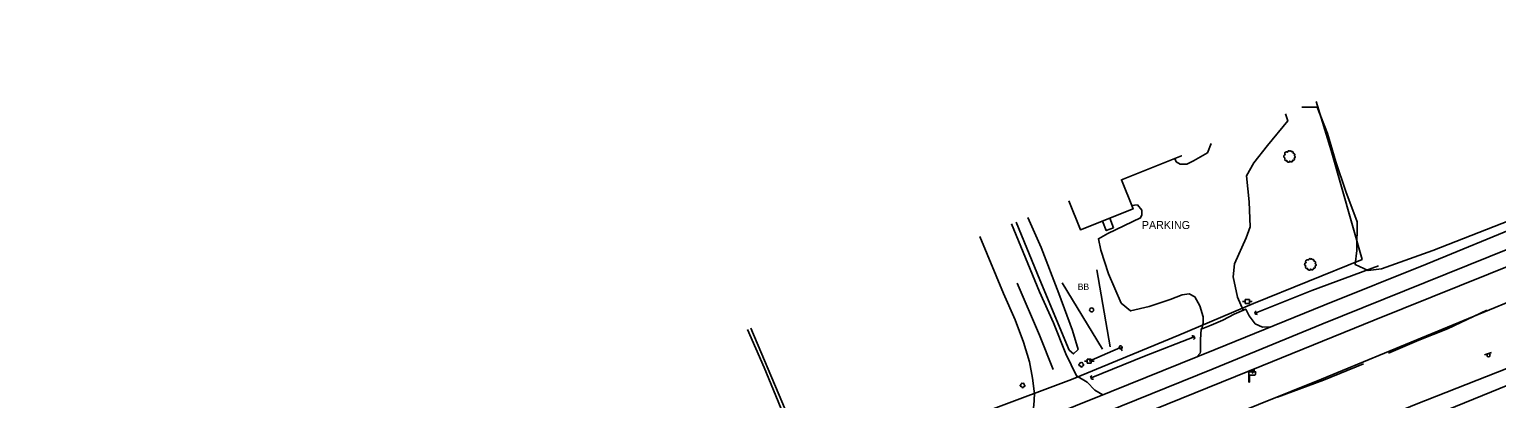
# Model space of a CAD drawing. Extents: x 1901471 to 1963503, y 756461 to 799997.
# Drawn here: x 1933980 to 1934897, y 775262 to 775493 of the extents above; entities that cross this region are included whole.
import ezdxf

# ---------------------------------------------------------------- set-up
doc = ezdxf.new("R2010")
doc.units = 0
for name, color, linetype in [('Default', 7, 'Continuous'), ('RD_EX_Bldg', 7, 'Continuous'), ('RD_EX_BldgApp', 7, 'Continuous'), ('RD_EX_Bridge', 7, 'Continuous'), ('RD_EX_Conc', 7, 'Continuous'), ('RD_EX_Fence_Other', 7, 'Continuous'), ('RD_EX_H2O', 7, 'Continuous'), ('RD_EX_Road', 7, 'Continuous'), ('RD_EX_UT', 7, 'Continuous'), ('RD_EX_VEG', 7, 'Continuous')]:
    doc.layers.add(name, color=color, linetype=linetype)

# ---------------------------------------------------------------- blocks, each defined once
blk = doc.blocks.new('PP')
at = {"layer": 'RD_EX_UT'}
for p, q in [((2.490916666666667, 2.5090833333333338), (-2.5090833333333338, 2.5090833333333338)), ((-2.5090833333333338, 2.5090833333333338), (-2.5090833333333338, -2.490916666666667)), ((2.490916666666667, -2.490916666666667), (2.490916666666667, 2.5090833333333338)), ((-5.940166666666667, -0.053333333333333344), (-2.4710000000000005, -0.053333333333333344)), ((-2.5090833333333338, -2.490916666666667), (2.490916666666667, -2.490916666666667)), ((2.4194166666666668, -0.053333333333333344), (6.0598333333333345, -0.053333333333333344))]:
    blk.add_line(p, q, dxfattribs=at)
blk = doc.blocks.new('CB')
at = {"layer": 'Default'}
blk.add_lwpolyline([(0.10963681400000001, -0.126503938), (0.05457037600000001, -0.09475393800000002), (0, -0.06300393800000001), (0, 0), (0, 0.06300393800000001), (0.05457037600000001, 0.09475393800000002), (0.10963681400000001, 0.126503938)], dxfattribs=at)
blk = doc.blocks.new('T2')
at = {"layer": 'RD_EX_VEG'}
for points in [[(0.05233333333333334, 7.213166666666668), (-0.24750000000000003, 7.238166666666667), (-0.5723333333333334, 7.138166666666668), (-0.8222500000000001, 7.038250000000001), (-1.0471666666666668, 6.963250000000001), (-1.2720833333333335, 6.863250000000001), (-1.5719166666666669, 6.688416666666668), (-1.7968333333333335, 6.488416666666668), (-1.9218333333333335, 6.2385833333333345), (-1.9718333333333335, 6.013666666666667), (-2.0217500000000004, 5.738833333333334), (-2.0217500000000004, 5.563833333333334), (-2.146666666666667, 5.538833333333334), (-2.296666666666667, 5.563833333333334), (-2.5465000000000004, 5.638833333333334), (-2.796416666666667, 5.638833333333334), (-3.0463333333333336, 5.638833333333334), (-3.3961666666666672, 5.613833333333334), (-3.7460000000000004, 5.613833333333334), (-4.020833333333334, 5.563833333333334), (-4.345750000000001, 5.513916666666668), (-4.720583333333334, 5.389000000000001), (-5.0704166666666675, 5.264000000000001), (-5.37025, 5.014083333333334), (-5.620166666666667, 4.539333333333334), (-5.745166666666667, 4.189500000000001), (-5.895083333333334, 3.9395833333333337), (-5.745166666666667, 3.489833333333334), (-5.570166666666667, 3.139916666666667), (-5.545250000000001, 2.9400000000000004), (-5.470250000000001, 2.5152500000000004), (-5.37025, 2.2903333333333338), (-5.245333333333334, 2.0903333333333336), (-5.320250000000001, 2.065416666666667), (-5.695166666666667, 2.015416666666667), (-5.995000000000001, 1.9155000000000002), (-6.419833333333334, 1.6905833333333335), (-6.644750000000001, 1.465666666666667), (-6.744750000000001, 1.1407500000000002), (-6.769666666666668, 0.7909166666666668), (-6.869583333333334, 0.5910833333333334), (-6.944583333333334, 0.3161666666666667), (-6.969583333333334, 0.2411666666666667), (-7.019583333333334, -0.08366666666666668), (-6.9195833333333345, -0.5335000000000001), (-6.894583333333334, -0.8833333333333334), (-6.769666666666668, -1.1082500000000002), (-6.619750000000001, -1.2830833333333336), (-6.444833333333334, -1.5330000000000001), (-6.045000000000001, -1.7579166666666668), (-5.7201666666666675, -1.8579166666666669), (-5.520250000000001, -1.8828333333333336), (-5.695166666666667, -2.382666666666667), (-5.745166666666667, -2.7325000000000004), (-5.870083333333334, -3.132333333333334), (-5.870083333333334, -3.2072500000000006), (-5.920000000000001, -3.682083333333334), (-5.770166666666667, -4.007000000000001), (-5.695166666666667, -4.38175), (-5.520250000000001, -4.606666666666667), (-5.245333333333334, -4.906583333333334), (-4.9205000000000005, -5.131416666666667), (-4.420666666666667, -5.256416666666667), (-4.020833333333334, -5.231416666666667), (-3.4460833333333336, -5.056500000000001), (-3.1962500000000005, -4.9815000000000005), (-3.2212500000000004, -5.156416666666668), (-3.1962500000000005, -5.531333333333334), (-3.1962500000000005, -5.956083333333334), (-3.0463333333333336, -6.280916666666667), (-2.946333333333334, -6.555833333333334), (-2.796416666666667, -6.805750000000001), (-2.4715000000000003, -7.030583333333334), (-2.07175, -7.1055833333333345), (-1.6469166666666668, -7.2555000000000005), (-1.1970833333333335, -7.330500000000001), (-0.6973333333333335, -7.355500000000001), (-0.09758333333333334, -7.205583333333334), (0.17725000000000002, -7.080583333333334), (0.27725000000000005, -6.905666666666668), (0.47716666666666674, -6.530833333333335), (0.4271666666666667, -6.3059166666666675), (0.4521666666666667, -5.706166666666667), (0.5520833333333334, -5.881166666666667), (0.7270833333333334, -6.231000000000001), (1.2268333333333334, -6.530833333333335), (1.626666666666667, -6.705750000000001), (2.101416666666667, -6.8557500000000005), (2.4013333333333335, -6.930666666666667), (2.8760833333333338, -6.8557500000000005), (3.2510000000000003, -6.780750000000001), (3.6257500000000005, -6.655750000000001), (3.9256666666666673, -6.380916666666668), (4.100583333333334, -6.106000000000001), (4.1505833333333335, -5.831166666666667), (4.2255, -5.456333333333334), (4.275500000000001, -5.281416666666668)], [(4.275500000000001, -5.281416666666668), (4.200583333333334, -5.106416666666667), (4.1505833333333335, -4.856583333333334), (4.2255, -4.881583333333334), (4.4004166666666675, -4.931583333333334), (4.675333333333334, -5.056500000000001), (4.900250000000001, -5.131416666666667), (5.225083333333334, -5.106416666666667), (5.500000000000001, -5.006500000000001), (5.949750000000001, -4.731583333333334), (6.224666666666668, -4.256833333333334), (6.499500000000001, -3.8570000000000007), (6.5745000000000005, -3.5321666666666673), (6.524500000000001, -3.3072500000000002), (6.499500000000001, -2.8075000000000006), (6.299583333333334, -2.5575833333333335), (6.249583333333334, -2.432666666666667), (6.1496666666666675, -2.0328333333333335), (6.224666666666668, -1.9828333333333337), (6.499500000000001, -1.9328333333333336), (6.874333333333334, -1.8079166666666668), (7.149250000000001, -1.6830000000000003), (7.374166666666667, -1.5080000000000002), (7.449083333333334, -1.2830833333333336), (7.424166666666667, -0.8833333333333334), (7.4740833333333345, -0.48350000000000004), (7.399166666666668, -0.3335), (7.299166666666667, -0.1836666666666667), (7.224166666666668, 0.016333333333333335), (7.074250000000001, 0.16616666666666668), (6.974333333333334, 0.3161666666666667), (6.874333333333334, 0.41608333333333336), (6.749416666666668, 0.5660833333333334), (6.5745000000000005, 0.6910000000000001), (6.424583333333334, 0.7410000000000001), (6.374583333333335, 0.8909166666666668), (6.524500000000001, 1.0908333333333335), (6.5745000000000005, 1.1907500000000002), (6.599416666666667, 1.4156666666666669), (6.824416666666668, 1.7655000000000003), (6.874333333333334, 2.1653333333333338), (6.824416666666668, 2.590166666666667), (6.774416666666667, 2.8650833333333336), (6.624416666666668, 3.139916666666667), (6.424583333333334, 3.3898333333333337), (6.299583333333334, 3.5647500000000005), (6.124666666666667, 3.689666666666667), (5.799833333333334, 3.814666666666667), (5.549916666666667, 3.864583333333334), (5.200083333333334, 3.864583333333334), (5.000166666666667, 3.9145833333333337), (5.025166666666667, 3.964583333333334), (5.025166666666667, 4.1145000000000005), (5.025166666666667, 4.389416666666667), (4.950166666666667, 4.839166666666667), (4.800250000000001, 5.339), (4.800250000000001, 5.364000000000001), (4.7002500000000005, 5.613833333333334), (4.475416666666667, 5.813750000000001), (4.3005, 5.913666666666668), (4.100583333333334, 6.038666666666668), (3.850666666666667, 6.063666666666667), (3.5508333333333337, 6.063666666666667), (3.2759166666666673, 6.013666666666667), (3.0760000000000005, 5.913666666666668), (2.9010833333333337, 5.788750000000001), (2.8260833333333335, 5.938666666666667), (2.726166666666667, 6.2385833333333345), (2.676166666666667, 6.3885000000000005), (2.52625, 6.563416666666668), (2.301416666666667, 6.7633333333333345), (1.8515000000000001, 6.888250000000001), (1.2268333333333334, 6.813333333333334), (0.9269166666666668, 6.613416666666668), (0.7770000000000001, 6.438500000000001), (0.7270833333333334, 6.563416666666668), (0.5270833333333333, 6.7633333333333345), (0.4271666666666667, 6.938250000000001), (0.25225000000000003, 7.063250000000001), (0.10233333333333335, 7.163166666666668), (0.0023333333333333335, 7.213166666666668)]]:
    blk.add_spline(points, degree=3, dxfattribs=at)
blk = doc.blocks.new('SB2')
at = {"layer": 'RD_EX_VEG'}
for centre, radius, start, end in [((-1.563757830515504, -0.1555935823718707), 1.256970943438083, 96.45178611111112, 294.73400833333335), ((-0.7210660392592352, 1.5471418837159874), 1.0835094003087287, 34.97628888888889, 204.7560222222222), ((1.0452472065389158, 1.7020636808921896), 0.9945285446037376, 308.76261111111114, 152.04674444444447), ((1.8396429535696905, -0.2793298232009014), 1.2180790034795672, 256.56668055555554, 98.10463055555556), ((0.2455500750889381, -1.5963122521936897), 1.3177675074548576, 166.88265555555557, 5.758930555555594)]:
    blk.add_arc(centre, radius, start, end, dxfattribs=at)
blk = doc.blocks.new('GW')
at = {"layer": 'RD_EX_UT'}
blk.add_line((0, 0), (0, 5.000000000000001), dxfattribs=at)
blk.add_circle((1.173839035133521e-05, 1.301864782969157e-05), 1.9992000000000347, dxfattribs=at)
blk = doc.blocks.new('MAIL')
at = {"layer": 'RD_EX_BldgApp'}
for p, q in [((-4.974500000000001, 0.0029166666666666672), (-4.974500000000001, 3.5010833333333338)), ((-4.974500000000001, 0.0029166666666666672), (-4.974500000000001, -8.819416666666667)), ((2.5927500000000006, 0.0029166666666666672), (-4.974500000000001, 0.0029166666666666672)), ((-4.474500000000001, 4.001083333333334), (2.5927500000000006, 4.001083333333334)), ((-4.137250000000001, 0.0029166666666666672), (-4.137250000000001, -8.819416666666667)), ((-0.3319166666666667, 6.476083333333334), (1.7229166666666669, 6.476083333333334)), ((-0.3319166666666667, 2.2875833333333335), (-0.3319166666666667, 6.476083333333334)), ((0.04858333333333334, 2.2875833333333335), (-0.3319166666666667, 2.2875833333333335)), ((1.7229166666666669, 5.129250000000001), (0.04858333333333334, 5.129250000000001)), ((0.04858333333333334, 5.129250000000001), (0.04858333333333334, 2.2875833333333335)), ((1.7229166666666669, 6.476083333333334), (1.7229166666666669, 5.129250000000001)), ((3.0927500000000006, 3.5010833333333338), (3.0927500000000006, 4.001083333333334)), ((3.0927500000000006, 4.001083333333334), (3.5927500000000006, 4.001083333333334)), ((3.0927500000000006, 3.5010833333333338), (3.0927500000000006, 0.5029166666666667)), ((3.5927500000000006, 4.001083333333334), (3.5927500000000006, 3.7510833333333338)), ((-4.974500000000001, -8.819416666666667), (-4.137250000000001, -8.819416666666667))]:
    blk.add_line(p, q, dxfattribs=at)
for centre, start, end in [((-4.474500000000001, 3.5010833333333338), 90, 180), ((2.5927500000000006, 3.5010833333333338), 0, 90), ((2.5927500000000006, 0.5029166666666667), 270, 0)]:
    blk.add_arc(centre, 0.5, start, end, dxfattribs=at)
blk = doc.blocks.new('SIGNPOST')
at = {"layer": 'Default'}
for centre, start, end in [((7.776250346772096e-18, 0), 90.00000000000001, 270), ((-7.776250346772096e-18, 0), 270, 90)]:
    blk.add_arc(centre, 0.12700000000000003, start, end, dxfattribs=at)
blk = doc.blocks.new('SIGN')
at = {"layer": 'RD_EX_BldgApp'}
blk.add_line((-4.517166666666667, -2.0245), (4.482833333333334, -2.0245), dxfattribs=at)
blk.add_circle((-1.0416666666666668e-05, -2.0833333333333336e-05), 2.0000000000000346, dxfattribs=at)

msp = doc.modelspace()

# ---------------------------------------------------------------- linework, layer by layer
at = {"layer": 'RD_EX_Bldg'}
for points in [[(1934629.5000000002, 775385.4300000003), (1934636.7300000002, 775367.32), (1934669.5700000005, 775380.4300000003), (1934662.3300000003, 775398.57), (1934699.7600000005, 775413.5200000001), (1934699.7000000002, 775413.6800000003)], [(1934647.0800000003, 775342.31), (1934655.2200000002, 775294.2500000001)], [(1934625.4000000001, 775334.1300000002), (1934650.4200000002, 775292.6900000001)]]:
    msp.add_lwpolyline(points, dxfattribs=at)
at = {"layer": 'RD_EX_Conc'}
for points in [[(1934655.0400000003, 775374.6300000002), (1934657.3700000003, 775368.55)], [(1934657.3700000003, 775368.55), (1934652.8300000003, 775366.81), (1934650.5200000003, 775372.82)]]:
    msp.add_lwpolyline(points, dxfattribs=at)
at = {"layer": 'RD_EX_Fence_Other'}
for points in [[(1935270.5400000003, 775492.6500000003), (1935267.1000000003, 775480.56), (1935247.6200000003, 775460.9700000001), (1935191.4400000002, 775440.1600000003), (1935048.9800000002, 775380.7800000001), (1934918.5900000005, 775328.08), (1934787.2100000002, 775273.9300000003), (1934689.4400000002, 775234.58), (1934595.3100000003, 775196.6700000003), (1934522.7100000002, 775167.0900000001), (1934440.89, 775134.2300000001), (1934368.8600000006, 775104.6900000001), (1934278.9500000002, 775068.8900000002), (1934222.0400000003, 775045.3400000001), (1934168.2200000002, 775022.6900000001), (1934097.4000000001, 774994.8700000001), (1934031.1900000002, 774967.5900000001), (1933980.0800000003, 774947.2300000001)], [(1934430.9000000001, 775305.7700000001), (1934450.1600000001, 775259.9200000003), (1934469.7200000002, 775213.2200000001), (1934527.0000000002, 775234.6800000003), (1934580.4700000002, 775254.7900000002), (1934631.1700000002, 775273.83), (1934698.1300000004, 775301.4600000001), (1934744.9100000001, 775321.1700000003), (1934812.6200000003, 775348.82), (1934793.3600000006, 775416.81), (1934783.9700000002, 775447.6200000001)]]:
    msp.add_lwpolyline(points, dxfattribs=at)
at = {"layer": 'RD_EX_H2O'}
for points in [[(1934745.9400000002, 775315.1700000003), (1934781.1800000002, 775329.2900000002), (1934822.9600000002, 775344.8800000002)], [(1934643.3400000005, 775274.7100000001), (1934676.7400000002, 775288.2600000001), (1934707.8500000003, 775300.3400000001)]]:
    msp.add_lwpolyline(points, dxfattribs=at)
at = {"layer": 'RD_EX_Road'}
for points in [[(1935198.7400000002, 775473.1900000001), (1935127.4100000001, 775445.6600000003), (1935065.4000000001, 775420.5100000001), (1934996.3800000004, 775392.8400000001), (1934918.8000000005, 775361.2500000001), (1934852.1300000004, 775334.3700000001), (1934787.6000000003, 775308.2700000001), (1934719.5600000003, 775280.4800000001), (1934652.1100000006, 775253.1100000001), (1934594.5500000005, 775229.6000000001), (1934545.8400000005, 775210.3800000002), (1934485.0400000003, 775185.8400000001), (1934431.8500000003, 775164.7700000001), (1934371.89, 775140.5900000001), (1934300.89, 775112.1100000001), (1934248.5500000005, 775091.1100000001), (1934186.5000000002, 775066.1100000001), (1934133.1900000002, 775044.6200000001), (1934075.1700000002, 775021.1200000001), (1934023.1800000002, 774999.9600000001), (1933966.0900000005, 774976.8900000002)], [(1934738.4000000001, 775317.05), (1934734.7700000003, 775325.2400000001), (1934732.1200000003, 775337.9900000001), (1934733.0400000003, 775346.0400000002), (1934740.2500000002, 775362.2200000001), (1934742.7800000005, 775369.1600000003), (1934742.2300000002, 775384.8800000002), (1934740.5100000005, 775400.9700000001), (1934745.1300000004, 775409.2200000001), (1934753.5600000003, 775420.1300000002), (1934766.3200000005, 775435.3800000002), (1934764.7900000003, 775439.8800000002)], [(1934718.4600000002, 775421.2300000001), (1934716.0400000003, 775415.3700000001), (1934707.4400000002, 775410.4800000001), (1934703.14, 775408.4000000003), (1934698.9500000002, 775408.3500000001), (1934696.5100000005, 775409.8700000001), (1934695.6900000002, 775411.8900000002)], [(1934668.7200000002, 775382.56), (1934672.3600000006, 775383.0100000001), (1934675.0400000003, 775379.7100000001), (1934675.0500000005, 775376.7000000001), (1934674.3300000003, 775374.8), (1934653.7600000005, 775365.05), (1934648.0100000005, 775361.6900000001), (1934649.39, 775354.56), (1934654.2900000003, 775339.83), (1934662.1800000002, 775321.56), (1934668.0100000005, 775316.6200000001), (1934679.7500000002, 775319.3700000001), (1934692.8600000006, 775323.6800000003), (1934700.1800000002, 775326.7300000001), (1934704.6000000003, 775327.3900000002), (1934708.1600000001, 775325.3600000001), (1934711.3600000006, 775319.81), (1934713.3100000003, 775312.9700000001), (1934713.4900000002, 775309.2200000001), (1934712.6200000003, 775305.4500000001)], [(1933960.4600000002, 774986.2500000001), (1933986.0600000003, 774996.4100000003), (1934076.2000000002, 775032.5100000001), (1934141.2200000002, 775059.1300000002), (1934201.1000000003, 775083.5400000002), (1934263.6100000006, 775109.0100000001), (1934322.9600000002, 775132.8), (1934399.9400000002, 775163.8500000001), (1934473.2100000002, 775192.9700000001), (1934533.5900000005, 775217.05), (1934589.0100000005, 775239.2900000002), (1934655.9600000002, 775266.32), (1934720.9700000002, 775292.4600000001), (1934788.9700000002, 775320.1900000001), (1934853.3300000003, 775346.1500000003), (1934913.1100000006, 775370.6800000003)], [(1934650.7000000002, 775264.2000000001), (1934645.7600000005, 775267.1700000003), (1934640.9600000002, 775272.1400000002), (1934634.2600000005, 775275.9700000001), (1934627.6200000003, 775289.7200000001), (1934619.9200000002, 775309.1400000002), (1934611.1000000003, 775328.58), (1934593.64, 775370.9900000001)], [(1934600.9100000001, 775244.0900000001), (1934604.2200000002, 775248.2800000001), (1934606.8200000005, 775253.0200000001), (1934607.5400000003, 775257.4700000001), (1934607.9700000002, 775264.8500000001), (1934606.8700000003, 775274.6000000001), (1934604.9400000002, 775284.8400000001), (1934601.2600000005, 775297.1100000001), (1934595.8800000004, 775310.9800000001), (1934588.7200000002, 775327.5100000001), (1934573.9500000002, 775363.07)], [(1934909.7700000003, 775346.9300000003), (1934820.2000000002, 775310.8700000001), (1934750.1200000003, 775282.2600000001), (1934674.4500000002, 775251.5900000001), (1934598.6300000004, 775220.8600000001), (1934546.5900000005, 775199.6000000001), (1934492.1800000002, 775177.4800000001), (1934439.3500000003, 775156.4300000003), (1934378.89, 775132.2300000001), (1934320.4700000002, 775108.5400000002), (1934263.2000000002, 775085.6100000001), (1934209.7400000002, 775063.9000000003), (1934154.4500000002, 775041.7600000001), (1934098.3300000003, 775019.1300000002), (1934047.3600000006, 774998.4000000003), (1933968.9000000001, 774966.7900000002)], [(1934619.7700000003, 775279.9600000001), (1934611.1300000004, 775301.4500000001), (1934597.3100000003, 775333.9600000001)], [(1934755.7500000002, 775306.6400000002), (1934750.4500000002, 775306.4800000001), (1934745.9700000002, 775308.5000000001), (1934742.1700000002, 775313.56), (1934739.9600000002, 775317.7300000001), (1934732.7000000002, 775314.55), (1934725.7100000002, 775310.83), (1934718.4800000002, 775307.6600000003), (1934712.0800000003, 775305.2500000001), (1934711.7800000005, 775298.7000000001), (1934711.8000000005, 775291.06), (1934711.5500000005, 775290.2500000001), (1934709.5400000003, 775287.8700000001)], [(1934384.6500000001, 775157.6800000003), (1934380.8200000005, 775160.2500000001), (1934373.3300000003, 775165.08), (1934368.1800000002, 775170.6500000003), (1934367.39, 775173.55), (1934372.6300000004, 775175.7700000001), (1934418.7300000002, 775193.9700000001), (1934467.4900000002, 775213.9700000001), (1934457.0300000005, 775237.7700000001), (1934439.1600000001, 775281.1800000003), (1934428.8700000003, 775304.9500000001)], [(1933934.3300000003, 774878.05), (1933999.2100000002, 774904.2800000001), (1934030.8100000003, 774917.2300000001), (1934076.3800000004, 774935.4900000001), (1934125.3300000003, 774955.4300000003), (1934179.8300000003, 774977.4500000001), (1934236.5800000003, 775000.3900000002), (1934303.0100000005, 775027.33), (1934363.1200000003, 775051.4400000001), (1934415.6500000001, 775072.6400000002), (1934454.5900000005, 775088.3700000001), (1934510.6500000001, 775111.2700000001), (1934575.3800000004, 775137.32), (1934626.0800000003, 775157.8700000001), (1934664.5800000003, 775173.5400000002), (1934724.7000000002, 775197.7900000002), (1934785.0100000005, 775222.1600000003), (1934843.9900000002, 775245.9400000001), (1934914.9200000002, 775274.7300000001)], [(1933934.7500000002, 774890.2000000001), (1933996.9400000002, 774914.5900000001), (1934047.6000000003, 774934.8900000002), (1934096.0000000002, 774954.58), (1934147.9800000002, 774975.2600000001), (1934207.1300000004, 774999.9100000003), (1934267.2700000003, 775023.9800000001), (1934325.4100000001, 775047.7000000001), (1934379.3500000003, 775069.56), (1934438.89, 775093.0200000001), (1934495.0600000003, 775115.9600000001), (1934554.7300000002, 775140.58), (1934621.7100000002, 775167.7300000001), (1934653.9800000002, 775180.9200000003), (1934702.1200000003, 775200.2700000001), (1934750.2000000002, 775219.4200000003), (1934795.9000000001, 775237.57), (1934846.5100000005, 775258.2600000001), (1934903.0600000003, 775280.7000000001)]]:
    msp.add_lwpolyline(points, dxfattribs=at)
at = {"layer": 'RD_EX_UT'}
msp.add_lwpolyline([(1934661.8100000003, 775293.8600000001), (1934642.2800000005, 775285.2500000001)], dxfattribs=at)
at = {"layer": 'RD_EX_VEG'}
for points in [[(1934923.9700000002, 775380.5900000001), (1934856.9000000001, 775354.4600000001), (1934824.8100000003, 775343.0300000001), (1934816.5100000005, 775341.8700000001), (1934808.3400000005, 775345.7100000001), (1934809.4800000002, 775354.4000000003), (1934809.5000000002, 775372.3400000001), (1934802.6100000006, 775391.2700000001), (1934796.3200000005, 775409.8400000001), (1934791.0700000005, 775427.4800000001), (1934784.6200000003, 775443.9800000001), (1934776.3800000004, 775444.08), (1934774.9500000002, 775443.9700000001)], [(1934603.8800000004, 775375.1100000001), (1934612.1800000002, 775356.3500000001), (1934623.2600000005, 775327.5100000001), (1934631.7200000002, 775304.32), (1934635.3100000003, 775292.6000000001), (1934632.3700000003, 775289.7700000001), (1934629.7700000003, 775292.1800000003), (1934611.4600000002, 775336.1000000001), (1934596.5300000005, 775372.1500000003)], [(1934890.5300000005, 775317.1100000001), (1934866.0000000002, 775305.5200000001), (1934848.0800000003, 775298.2900000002), (1934829.2200000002, 775290.1800000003)], [(1934813.4800000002, 775283.6000000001), (1934788.5400000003, 775273.2900000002), (1934759.8600000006, 775262.7400000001)]]:
    msp.add_lwpolyline(points, dxfattribs=at)

# ---------------------------------------------------------------- block references
at = {"layer": 'Default'}
for name, p, xscale, yscale in [('PP', (1934740.9800000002, 775322.4400000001), 0.5039370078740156, 0.5039370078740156), ('PP', (1934642.2800000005, 775285.2500000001), 0.5039370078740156, 0.5039370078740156), ('MAIL', (1934744.4337520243, 775276.5417689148), 0.5019685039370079, 0.5019685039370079)]:
    msp.add_blockref(name, p, dxfattribs=dict(at, xscale=xscale, yscale=yscale))
at = {"layer": 'RD_EX_Bldg', "xscale": 9.84251968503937, "yscale": 9.84251968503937}
msp.add_blockref('SIGNPOST', (1934643.7300000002, 775317.2600000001), dxfattribs=at)
at = {"layer": 'RD_EX_Bldg', "xscale": 0.5039370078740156, "yscale": 0.5039370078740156, "rotation": -159.503121}
msp.add_blockref('SIGN', (1934891.635619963, 775288.9297161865), dxfattribs=at)
at = {"layer": 'RD_EX_Bridge'}
for p, xscale, yscale, rotation in [((1934745.9400000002, 775315.1700000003), 9.84251968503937, 9.842519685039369, 21.535945), ((1934707.8500000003, 775300.3400000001), 9.842519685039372, 9.84251968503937, -157.13032400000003), ((1934643.3400000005, 775274.7100000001), 9.84251968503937, 9.842519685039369, 22.570898)]:
    msp.add_blockref('CB', p, dxfattribs=dict(at, xscale=xscale, yscale=yscale, rotation=rotation))
at = {"layer": 'RD_EX_UT', "xscale": 0.49212598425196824, "yscale": 0.4921259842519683, "rotation": -156.33251399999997}
msp.add_blockref('GW', (1934661.8100000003, 775293.8600000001), dxfattribs=at)
at = {"layer": 'RD_EX_VEG'}
for name, p, xscale, yscale in [('T2', (1934767.2100000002, 775413.2200000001), 0.4921259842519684, 0.4921259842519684), ('T2', (1934780.2300000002, 775345.7400000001), 0.4921259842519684, 0.4921259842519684), ('SB2', (1934637.2100000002, 775283.0300000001), 0.5019685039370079, 0.5019685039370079), ('SB2', (1934600.5500000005, 775270.06), 0.5019685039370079, 0.5019685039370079)]:
    msp.add_blockref(name, p, dxfattribs=dict(at, xscale=xscale, yscale=yscale))

# ---------------------------------------------------------------- texts
at = {"layer": 'RD_EX_Road'}
for s, height, p in [('PARKING', 5.000000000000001, (1934675.0900000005, 775367.83)), ('BB', 4.000000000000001, (1934635.0400000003, 775329.7600000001))]:
    msp.add_text(s, height=height, dxfattribs=at).set_placement(p)

doc.saveas('drawing.dxf')
